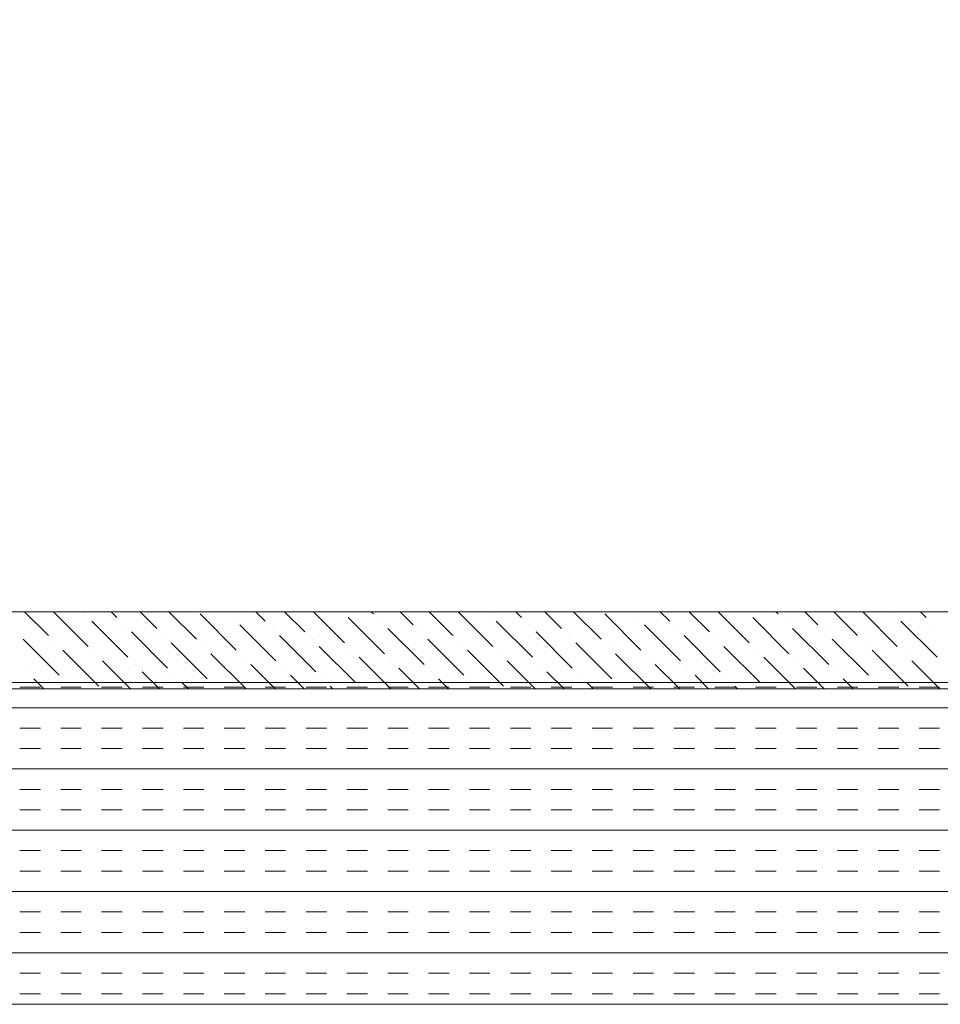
# Model space of a CAD drawing. Extents: x 3940905 to 4145695, y 925352 to 1109797.
# Tile 833 of 1056: x 4040076 to 4040219, y 1100686 to 1100839. Entities that reach past the tile are written whole.
import ezdxf

# ---------------------------------------------------------------- set-up
doc = ezdxf.new("R2010")
doc.units = 0
doc.header["$LTSCALE"] = 750
doc.header["$MEASUREMENT"] = 0
doc.layers.add('CKD Equipments', color=252, linetype='CONTINUOUS', lineweight=0)

msp = doc.modelspace()

# ---------------------------------------------------------------- linework, layer by layer
at = {"layer": 'CKD Equipments'}
for p, q in [((4039952.42, 1100746.98, -7.61), (4040521.42, 1100746.98, -7.61)), ((4040537.42, 1100735.98, -7.61), (4039937.42, 1100735.98, -7.61)), ((4040521.42, 1100734.98, -7.61), (4039952.42, 1100734.98, -7.61)), ((4039937.42, 1100685.98, -7.61), (4040537.42, 1100685.98, -7.61))]:
    msp.add_line(p, q, dxfattribs=at)
at = {"layer": 'CKD Equipments', "color": 55, "linetype": 'Continuous'}
for p, q in [((4040076.28, 1100746.98, -7.61), (4040079.99, 1100743.27, -7.61)), ((4040080.77, 1100746.98, -7.61), (4040086.16, 1100741.59, -7.61)), ((4040085.6, 1100746.64, -7.61), (4040085.6, 1100746.64, -7.61)), ((4040089.75, 1100746.98, -7.61), (4040090.65, 1100746.08, -7.61)), ((4040094.24, 1100746.98, -7.61), (4040096.83, 1100744.39, -7.61)), ((4040098.73, 1100746.98, -7.61), (4040103, 1100742.71, -7.61)), ((4040103.56, 1100746.64, -7.61), (4040109.17, 1100741.03, -7.61)), ((4040112.2, 1100746.98, -7.61), (4040113.66, 1100745.52, -7.61)), ((4040116.69, 1100746.98, -7.61), (4040119.84, 1100743.83, -7.61)), ((4040121.18, 1100746.98, -7.61), (4040126.01, 1100742.15, -7.61)), ((4040130.16, 1100746.98, -7.61), (4040130.5, 1100746.64, -7.61)), ((4040134.65, 1100746.98, -7.61), (4040136.68, 1100744.95, -7.61)), ((4040139.14, 1100746.98, -7.61), (4040142.85, 1100743.27, -7.61)), ((4040143.63, 1100746.98, -7.61), (4040149.02, 1100741.59, -7.61)), ((4040148.46, 1100746.64, -7.61), (4040148.46, 1100746.64, -7.61)), ((4040152.61, 1100746.98, -7.61), (4040153.51, 1100746.08, -7.61)), ((4040157.1, 1100746.98, -7.61), (4040159.69, 1100744.39, -7.61)), ((4040161.59, 1100746.98, -7.61), (4040165.86, 1100742.71, -7.61)), ((4040166.42, 1100746.64, -7.61), (4040172.04, 1100741.03, -7.61)), ((4040175.06, 1100746.98, -7.61), (4040176.53, 1100745.52, -7.61)), ((4040179.56, 1100746.98, -7.61), (4040182.7, 1100743.83, -7.61)), ((4040184.05, 1100746.98, -7.61), (4040188.87, 1100742.15, -7.61)), ((4040193.03, 1100746.98, -7.61), (4040193.36, 1100746.64, -7.61)), ((4040197.52, 1100746.98, -7.61), (4040199.54, 1100744.95, -7.61)), ((4040202.01, 1100746.98, -7.61), (4040205.71, 1100743.27, -7.61)), ((4040206.5, 1100746.98, -7.61), (4040211.88, 1100741.59, -7.61)), ((4040211.32, 1100746.64, -7.61), (4040211.32, 1100746.64, -7.61)), ((4040215.48, 1100746.98, -7.61), (4040216.38, 1100746.08, -7.61)), ((4040086.72, 1100745.52, -7.61), (4040092.34, 1100739.9, -7.61)), ((4040091.77, 1100744.95, -7.61), (4040091.77, 1100744.95, -7.61)), ((4040108.61, 1100746.08, -7.61), (4040108.61, 1100746.08, -7.61)), ((4040109.73, 1100744.95, -7.61), (4040115.35, 1100739.34, -7.61)), ((4040126.57, 1100746.08, -7.61), (4040132.19, 1100740.46, -7.61)), ((4040131.62, 1100745.52, -7.61), (4040131.62, 1100745.52, -7.61)), ((4040149.58, 1100745.52, -7.61), (4040155.2, 1100739.9, -7.61)), ((4040154.64, 1100744.95, -7.61), (4040154.64, 1100744.95, -7.61)), ((4040171.47, 1100746.08, -7.61), (4040171.47, 1100746.08, -7.61)), ((4040172.6, 1100744.95, -7.61), (4040178.21, 1100739.34, -7.61)), ((4040189.43, 1100746.08, -7.61), (4040195.05, 1100740.46, -7.61)), ((4040194.49, 1100745.52, -7.61), (4040194.49, 1100745.52, -7.61)), ((4040212.45, 1100745.52, -7.61), (4040218.06, 1100739.9, -7.61)), ((4040217.5, 1100744.95, -7.61), (4040217.5, 1100744.95, -7.61)), ((4040092.9, 1100743.83, -7.61), (4040098.51, 1100738.22, -7.61)), ((4040097.95, 1100743.27, -7.61), (4040097.95, 1100743.27, -7.61)), ((4040114.79, 1100744.39, -7.61), (4040114.79, 1100744.39, -7.61)), ((4040115.91, 1100743.27, -7.61), (4040121.52, 1100737.66, -7.61)), ((4040132.75, 1100744.39, -7.61), (4040138.36, 1100738.78, -7.61)), ((4040137.8, 1100743.83, -7.61), (4040137.8, 1100743.83, -7.61)), ((4040155.76, 1100743.83, -7.61), (4040161.37, 1100738.22, -7.61)), ((4040160.81, 1100743.27, -7.61), (4040160.81, 1100743.27, -7.61)), ((4040177.65, 1100744.39, -7.61), (4040177.65, 1100744.39, -7.61)), ((4040178.77, 1100743.27, -7.61), (4040184.38, 1100737.66, -7.61)), ((4040195.61, 1100744.39, -7.61), (4040201.22, 1100738.78, -7.61)), ((4040200.66, 1100743.83, -7.61), (4040200.66, 1100743.83, -7.61)), ((4040076.06, 1100742.71, -7.61), (4040081.67, 1100737.1, -7.61)), ((4040081.11, 1100742.15, -7.61), (4040081.11, 1100742.15, -7.61)), ((4040099.07, 1100742.15, -7.61), (4040104.68, 1100736.54, -7.61)), ((4040120.96, 1100742.71, -7.61), (4040120.96, 1100742.71, -7.61)), ((4040138.92, 1100742.71, -7.61), (4040144.53, 1100737.1, -7.61)), ((4040143.97, 1100742.15, -7.61), (4040143.97, 1100742.15, -7.61)), ((4040161.93, 1100742.15, -7.61), (4040167.54, 1100736.54, -7.61)), ((4040183.82, 1100742.71, -7.61), (4040183.82, 1100742.71, -7.61)), ((4040201.78, 1100742.71, -7.61), (4040207.39, 1100737.1, -7.61)), ((4040206.83, 1100742.15, -7.61), (4040206.83, 1100742.15, -7.61)), ((4040082.23, 1100741.03, -7.61), (4040087.85, 1100735.41, -7.61)), ((4040087.28, 1100740.46, -7.61), (4040087.28, 1100740.46, -7.61)), ((4040104.12, 1100741.59, -7.61), (4040104.12, 1100741.59, -7.61)), ((4040105.24, 1100740.46, -7.61), (4040110.73, 1100734.98, -7.61)), ((4040122.08, 1100741.59, -7.61), (4040127.69, 1100735.97, -7.61)), ((4040127.13, 1100741.03, -7.61), (4040127.13, 1100741.03, -7.61)), ((4040145.09, 1100741.03, -7.61), (4040150.71, 1100735.41, -7.61)), ((4040150.15, 1100740.46, -7.61), (4040150.15, 1100740.46, -7.61)), ((4040166.98, 1100741.59, -7.61), (4040166.98, 1100741.59, -7.61)), ((4040168.11, 1100740.46, -7.61), (4040173.59, 1100734.98, -7.61)), ((4040184.94, 1100741.59, -7.61), (4040190.56, 1100735.97, -7.61)), ((4040190, 1100741.03, -7.61), (4040190, 1100741.03, -7.61)), ((4040207.96, 1100741.03, -7.61), (4040213.57, 1100735.41, -7.61)), ((4040213.01, 1100740.46, -7.61), (4040213.01, 1100740.46, -7.61)), ((4040088.41, 1100739.34, -7.61), (4040092.77, 1100734.98, -7.61)), ((4040093.46, 1100738.78, -7.61), (4040093.46, 1100738.78, -7.61)), ((4040110.3, 1100739.9, -7.61), (4040110.3, 1100739.9, -7.61)), ((4040111.42, 1100738.78, -7.61), (4040115.22, 1100734.98, -7.61)), ((4040128.26, 1100739.9, -7.61), (4040133.18, 1100734.98, -7.61)), ((4040133.31, 1100739.34, -7.61), (4040133.31, 1100739.34, -7.61)), ((4040151.27, 1100739.34, -7.61), (4040155.63, 1100734.98, -7.61)), ((4040156.32, 1100738.78, -7.61), (4040156.32, 1100738.78, -7.61)), ((4040173.16, 1100739.9, -7.61), (4040173.16, 1100739.9, -7.61)), ((4040174.28, 1100738.78, -7.61), (4040178.08, 1100734.98, -7.61)), ((4040191.12, 1100739.9, -7.61), (4040196.05, 1100734.98, -7.61)), ((4040196.17, 1100739.34, -7.61), (4040196.17, 1100739.34, -7.61)), ((4040214.13, 1100739.34, -7.61), (4040218.5, 1100734.98, -7.61)), ((4040076.62, 1100737.66, -7.61), (4040076.62, 1100737.66, -7.61)), ((4040094.58, 1100737.66, -7.61), (4040097.26, 1100734.98, -7.61)), ((4040099.63, 1100737.1, -7.61), (4040099.63, 1100737.1, -7.61)), ((4040116.47, 1100738.22, -7.61), (4040116.47, 1100738.22, -7.61)), ((4040117.59, 1100737.1, -7.61), (4040119.71, 1100734.98, -7.61)), ((4040134.43, 1100738.22, -7.61), (4040137.67, 1100734.98, -7.61)), ((4040139.48, 1100737.66, -7.61), (4040139.48, 1100737.66, -7.61)), ((4040157.44, 1100737.66, -7.61), (4040160.12, 1100734.98, -7.61)), ((4040162.49, 1100737.1, -7.61), (4040162.49, 1100737.1, -7.61)), ((4040179.33, 1100738.22, -7.61), (4040179.33, 1100738.22, -7.61)), ((4040180.45, 1100737.1, -7.61), (4040182.57, 1100734.98, -7.61)), ((4040197.29, 1100738.22, -7.61), (4040200.54, 1100734.98, -7.61)), ((4040202.34, 1100737.66, -7.61), (4040202.34, 1100737.66, -7.61)), ((4040077.74, 1100736.54, -7.61), (4040079.3, 1100734.98, -7.61)), ((4040082.79, 1100735.97, -7.61), (4040082.79, 1100735.97, -7.61)), ((4040100.75, 1100735.97, -7.61), (4040101.75, 1100734.98, -7.61)), ((4040122.64, 1100736.54, -7.61), (4040122.64, 1100736.54, -7.61)), ((4040140.6, 1100736.54, -7.61), (4040142.16, 1100734.98, -7.61)), ((4040145.66, 1100735.97, -7.61), (4040145.66, 1100735.97, -7.61)), ((4040163.62, 1100735.97, -7.61), (4040164.61, 1100734.98, -7.61)), ((4040185.51, 1100736.54, -7.61), (4040185.51, 1100736.54, -7.61)), ((4040203.47, 1100736.54, -7.61), (4040205.03, 1100734.98, -7.61)), ((4040208.52, 1100735.97, -7.61), (4040208.52, 1100735.97, -7.61)), ((4040105.81, 1100735.41, -7.61), (4040105.81, 1100735.41, -7.61)), ((4040123.77, 1100735.41, -7.61), (4040124.2, 1100734.98, -7.61)), ((4040168.67, 1100735.41, -7.61), (4040168.67, 1100735.41, -7.61)), ((4040186.63, 1100735.41, -7.61), (4040187.06, 1100734.98, -7.61))]:
    msp.add_line(p, q, dxfattribs=at)
at = {"layer": 'CKD Equipments', "color": 4, "linetype": 'Continuous'}
for p, q in [((4040078.75, 1100735.25, -7.61), (4040075.57, 1100735.25, -7.61)), ((4040085.1, 1100735.25, -7.61), (4040081.92, 1100735.25, -7.61)), ((4040091.45, 1100735.25, -7.61), (4040088.27, 1100735.25, -7.61)), ((4040097.8, 1100735.25, -7.61), (4040094.62, 1100735.25, -7.61)), ((4040104.15, 1100735.25, -7.61), (4040100.97, 1100735.25, -7.61)), ((4040110.5, 1100735.25, -7.61), (4040107.32, 1100735.25, -7.61)), ((4040116.85, 1100735.25, -7.61), (4040113.67, 1100735.25, -7.61)), ((4040123.2, 1100735.25, -7.61), (4040120.02, 1100735.25, -7.61)), ((4040129.55, 1100735.25, -7.61), (4040126.37, 1100735.25, -7.61)), ((4040135.9, 1100735.25, -7.61), (4040132.72, 1100735.25, -7.61)), ((4040142.25, 1100735.25, -7.61), (4040139.07, 1100735.25, -7.61)), ((4040148.6, 1100735.25, -7.61), (4040145.42, 1100735.25, -7.61)), ((4040154.95, 1100735.25, -7.61), (4040151.77, 1100735.25, -7.61)), ((4040161.3, 1100735.25, -7.61), (4040158.12, 1100735.25, -7.61)), ((4040167.65, 1100735.25, -7.61), (4040164.47, 1100735.25, -7.61)), ((4040174, 1100735.25, -7.61), (4040170.82, 1100735.25, -7.61)), ((4040180.35, 1100735.25, -7.61), (4040177.17, 1100735.25, -7.61)), ((4040186.7, 1100735.25, -7.61), (4040183.52, 1100735.25, -7.61)), ((4040193.05, 1100735.25, -7.61), (4040189.87, 1100735.25, -7.61)), ((4040199.4, 1100735.25, -7.61), (4040196.22, 1100735.25, -7.61)), ((4040205.75, 1100735.25, -7.61), (4040202.57, 1100735.25, -7.61)), ((4040212.1, 1100735.25, -7.61), (4040208.92, 1100735.25, -7.61)), ((4040218.45, 1100735.25, -7.61), (4040215.27, 1100735.25, -7.61)), ((4040537.42, 1100732.07, -7.61), (4039937.42, 1100732.07, -7.61)), ((4040078.75, 1100728.9, -7.61), (4040075.57, 1100728.9, -7.61)), ((4040085.1, 1100728.9, -7.61), (4040081.92, 1100728.9, -7.61)), ((4040091.45, 1100728.9, -7.61), (4040088.27, 1100728.9, -7.61)), ((4040097.8, 1100728.9, -7.61), (4040094.62, 1100728.9, -7.61)), ((4040104.15, 1100728.9, -7.61), (4040100.97, 1100728.9, -7.61)), ((4040110.5, 1100728.9, -7.61), (4040107.32, 1100728.9, -7.61)), ((4040116.85, 1100728.9, -7.61), (4040113.67, 1100728.9, -7.61)), ((4040123.2, 1100728.9, -7.61), (4040120.02, 1100728.9, -7.61)), ((4040129.55, 1100728.9, -7.61), (4040126.37, 1100728.9, -7.61)), ((4040135.9, 1100728.9, -7.61), (4040132.72, 1100728.9, -7.61)), ((4040142.25, 1100728.9, -7.61), (4040139.07, 1100728.9, -7.61)), ((4040148.6, 1100728.9, -7.61), (4040145.42, 1100728.9, -7.61)), ((4040154.95, 1100728.9, -7.61), (4040151.77, 1100728.9, -7.61)), ((4040161.3, 1100728.9, -7.61), (4040158.12, 1100728.9, -7.61)), ((4040167.65, 1100728.9, -7.61), (4040164.47, 1100728.9, -7.61)), ((4040174, 1100728.9, -7.61), (4040170.82, 1100728.9, -7.61)), ((4040180.35, 1100728.9, -7.61), (4040177.17, 1100728.9, -7.61)), ((4040186.7, 1100728.9, -7.61), (4040183.52, 1100728.9, -7.61)), ((4040193.05, 1100728.9, -7.61), (4040189.87, 1100728.9, -7.61)), ((4040199.4, 1100728.9, -7.61), (4040196.22, 1100728.9, -7.61)), ((4040205.75, 1100728.9, -7.61), (4040202.57, 1100728.9, -7.61)), ((4040212.1, 1100728.9, -7.61), (4040208.92, 1100728.9, -7.61)), ((4040218.45, 1100728.9, -7.61), (4040215.27, 1100728.9, -7.61)), ((4040078.75, 1100725.72, -7.61), (4040075.57, 1100725.72, -7.61)), ((4040085.1, 1100725.72, -7.61), (4040081.92, 1100725.72, -7.61)), ((4040091.45, 1100725.72, -7.61), (4040088.27, 1100725.72, -7.61)), ((4040097.8, 1100725.72, -7.61), (4040094.62, 1100725.72, -7.61)), ((4040104.15, 1100725.72, -7.61), (4040100.97, 1100725.72, -7.61)), ((4040110.5, 1100725.72, -7.61), (4040107.32, 1100725.72, -7.61)), ((4040116.85, 1100725.72, -7.61), (4040113.67, 1100725.72, -7.61)), ((4040123.2, 1100725.72, -7.61), (4040120.02, 1100725.72, -7.61)), ((4040129.55, 1100725.72, -7.61), (4040126.37, 1100725.72, -7.61)), ((4040135.9, 1100725.72, -7.61), (4040132.72, 1100725.72, -7.61)), ((4040142.25, 1100725.72, -7.61), (4040139.07, 1100725.72, -7.61)), ((4040148.6, 1100725.72, -7.61), (4040145.42, 1100725.72, -7.61)), ((4040154.95, 1100725.72, -7.61), (4040151.77, 1100725.72, -7.61)), ((4040161.3, 1100725.72, -7.61), (4040158.12, 1100725.72, -7.61)), ((4040167.65, 1100725.72, -7.61), (4040164.47, 1100725.72, -7.61)), ((4040174, 1100725.72, -7.61), (4040170.82, 1100725.72, -7.61)), ((4040180.35, 1100725.72, -7.61), (4040177.17, 1100725.72, -7.61)), ((4040186.7, 1100725.72, -7.61), (4040183.52, 1100725.72, -7.61)), ((4040193.05, 1100725.72, -7.61), (4040189.87, 1100725.72, -7.61)), ((4040199.4, 1100725.72, -7.61), (4040196.22, 1100725.72, -7.61)), ((4040205.75, 1100725.72, -7.61), (4040202.57, 1100725.72, -7.61)), ((4040212.1, 1100725.72, -7.61), (4040208.92, 1100725.72, -7.61)), ((4040218.45, 1100725.72, -7.61), (4040215.27, 1100725.72, -7.61)), ((4040537.42, 1100722.55, -7.61), (4039937.42, 1100722.55, -7.61)), ((4040078.75, 1100719.37, -7.61), (4040075.57, 1100719.37, -7.61)), ((4040085.1, 1100719.37, -7.61), (4040081.92, 1100719.37, -7.61)), ((4040091.45, 1100719.37, -7.61), (4040088.27, 1100719.37, -7.61)), ((4040097.8, 1100719.37, -7.61), (4040094.62, 1100719.37, -7.61)), ((4040104.15, 1100719.37, -7.61), (4040100.97, 1100719.37, -7.61)), ((4040110.5, 1100719.37, -7.61), (4040107.32, 1100719.37, -7.61)), ((4040116.85, 1100719.37, -7.61), (4040113.67, 1100719.37, -7.61)), ((4040123.2, 1100719.37, -7.61), (4040120.02, 1100719.37, -7.61)), ((4040129.55, 1100719.37, -7.61), (4040126.37, 1100719.37, -7.61)), ((4040135.9, 1100719.37, -7.61), (4040132.72, 1100719.37, -7.61)), ((4040142.25, 1100719.37, -7.61), (4040139.07, 1100719.37, -7.61)), ((4040148.6, 1100719.37, -7.61), (4040145.42, 1100719.37, -7.61)), ((4040154.95, 1100719.37, -7.61), (4040151.77, 1100719.37, -7.61)), ((4040161.3, 1100719.37, -7.61), (4040158.12, 1100719.37, -7.61)), ((4040167.65, 1100719.37, -7.61), (4040164.47, 1100719.37, -7.61)), ((4040174, 1100719.37, -7.61), (4040170.82, 1100719.37, -7.61)), ((4040180.35, 1100719.37, -7.61), (4040177.17, 1100719.37, -7.61)), ((4040186.7, 1100719.37, -7.61), (4040183.52, 1100719.37, -7.61)), ((4040193.05, 1100719.37, -7.61), (4040189.87, 1100719.37, -7.61)), ((4040199.4, 1100719.37, -7.61), (4040196.22, 1100719.37, -7.61)), ((4040205.75, 1100719.37, -7.61), (4040202.57, 1100719.37, -7.61)), ((4040212.1, 1100719.37, -7.61), (4040208.92, 1100719.37, -7.61)), ((4040218.45, 1100719.37, -7.61), (4040215.27, 1100719.37, -7.61)), ((4040078.75, 1100716.2, -7.61), (4040075.57, 1100716.2, -7.61)), ((4040085.1, 1100716.2, -7.61), (4040081.92, 1100716.2, -7.61)), ((4040091.45, 1100716.2, -7.61), (4040088.27, 1100716.2, -7.61)), ((4040097.8, 1100716.2, -7.61), (4040094.62, 1100716.2, -7.61)), ((4040104.15, 1100716.2, -7.61), (4040100.97, 1100716.2, -7.61)), ((4040110.5, 1100716.2, -7.61), (4040107.32, 1100716.2, -7.61)), ((4040116.85, 1100716.2, -7.61), (4040113.67, 1100716.2, -7.61)), ((4040123.2, 1100716.2, -7.61), (4040120.02, 1100716.2, -7.61)), ((4040129.55, 1100716.2, -7.61), (4040126.37, 1100716.2, -7.61)), ((4040135.9, 1100716.2, -7.61), (4040132.72, 1100716.2, -7.61)), ((4040142.25, 1100716.2, -7.61), (4040139.07, 1100716.2, -7.61)), ((4040148.6, 1100716.2, -7.61), (4040145.42, 1100716.2, -7.61)), ((4040154.95, 1100716.2, -7.61), (4040151.77, 1100716.2, -7.61)), ((4040161.3, 1100716.2, -7.61), (4040158.12, 1100716.2, -7.61)), ((4040167.65, 1100716.2, -7.61), (4040164.47, 1100716.2, -7.61)), ((4040174, 1100716.2, -7.61), (4040170.82, 1100716.2, -7.61)), ((4040180.35, 1100716.2, -7.61), (4040177.17, 1100716.2, -7.61)), ((4040186.7, 1100716.2, -7.61), (4040183.52, 1100716.2, -7.61)), ((4040193.05, 1100716.2, -7.61), (4040189.87, 1100716.2, -7.61)), ((4040199.4, 1100716.2, -7.61), (4040196.22, 1100716.2, -7.61)), ((4040205.75, 1100716.2, -7.61), (4040202.57, 1100716.2, -7.61)), ((4040212.1, 1100716.2, -7.61), (4040208.92, 1100716.2, -7.61)), ((4040218.45, 1100716.2, -7.61), (4040215.27, 1100716.2, -7.61)), ((4040537.42, 1100713.02, -7.61), (4039937.42, 1100713.02, -7.61)), ((4040078.75, 1100709.85, -7.61), (4040075.57, 1100709.85, -7.61)), ((4040085.1, 1100709.85, -7.61), (4040081.92, 1100709.85, -7.61)), ((4040091.45, 1100709.85, -7.61), (4040088.27, 1100709.85, -7.61)), ((4040097.8, 1100709.85, -7.61), (4040094.62, 1100709.85, -7.61)), ((4040104.15, 1100709.85, -7.61), (4040100.97, 1100709.85, -7.61)), ((4040110.5, 1100709.85, -7.61), (4040107.32, 1100709.85, -7.61)), ((4040116.85, 1100709.85, -7.61), (4040113.67, 1100709.85, -7.61)), ((4040123.2, 1100709.85, -7.61), (4040120.02, 1100709.85, -7.61)), ((4040129.55, 1100709.85, -7.61), (4040126.37, 1100709.85, -7.61)), ((4040135.9, 1100709.85, -7.61), (4040132.72, 1100709.85, -7.61)), ((4040142.25, 1100709.85, -7.61), (4040139.07, 1100709.85, -7.61)), ((4040148.6, 1100709.85, -7.61), (4040145.42, 1100709.85, -7.61)), ((4040154.95, 1100709.85, -7.61), (4040151.77, 1100709.85, -7.61)), ((4040161.3, 1100709.85, -7.61), (4040158.12, 1100709.85, -7.61)), ((4040167.65, 1100709.85, -7.61), (4040164.47, 1100709.85, -7.61)), ((4040174, 1100709.85, -7.61), (4040170.82, 1100709.85, -7.61)), ((4040180.35, 1100709.85, -7.61), (4040177.17, 1100709.85, -7.61)), ((4040186.7, 1100709.85, -7.61), (4040183.52, 1100709.85, -7.61)), ((4040193.05, 1100709.85, -7.61), (4040189.87, 1100709.85, -7.61)), ((4040199.4, 1100709.85, -7.61), (4040196.22, 1100709.85, -7.61)), ((4040205.75, 1100709.85, -7.61), (4040202.57, 1100709.85, -7.61)), ((4040212.1, 1100709.85, -7.61), (4040208.92, 1100709.85, -7.61)), ((4040218.45, 1100709.85, -7.61), (4040215.27, 1100709.85, -7.61)), ((4040078.75, 1100706.67, -7.61), (4040075.57, 1100706.67, -7.61)), ((4040085.1, 1100706.67, -7.61), (4040081.92, 1100706.67, -7.61)), ((4040091.45, 1100706.67, -7.61), (4040088.27, 1100706.67, -7.61)), ((4040097.8, 1100706.67, -7.61), (4040094.62, 1100706.67, -7.61)), ((4040104.15, 1100706.67, -7.61), (4040100.97, 1100706.67, -7.61)), ((4040110.5, 1100706.67, -7.61), (4040107.32, 1100706.67, -7.61)), ((4040116.85, 1100706.67, -7.61), (4040113.67, 1100706.67, -7.61)), ((4040123.2, 1100706.67, -7.61), (4040120.02, 1100706.67, -7.61)), ((4040129.55, 1100706.67, -7.61), (4040126.37, 1100706.67, -7.61)), ((4040135.9, 1100706.67, -7.61), (4040132.72, 1100706.67, -7.61)), ((4040142.25, 1100706.67, -7.61), (4040139.07, 1100706.67, -7.61)), ((4040148.6, 1100706.67, -7.61), (4040145.42, 1100706.67, -7.61)), ((4040154.95, 1100706.67, -7.61), (4040151.77, 1100706.67, -7.61)), ((4040161.3, 1100706.67, -7.61), (4040158.12, 1100706.67, -7.61)), ((4040167.65, 1100706.67, -7.61), (4040164.47, 1100706.67, -7.61)), ((4040174, 1100706.67, -7.61), (4040170.82, 1100706.67, -7.61)), ((4040180.35, 1100706.67, -7.61), (4040177.17, 1100706.67, -7.61)), ((4040186.7, 1100706.67, -7.61), (4040183.52, 1100706.67, -7.61)), ((4040193.05, 1100706.67, -7.61), (4040189.87, 1100706.67, -7.61)), ((4040199.4, 1100706.67, -7.61), (4040196.22, 1100706.67, -7.61)), ((4040205.75, 1100706.67, -7.61), (4040202.57, 1100706.67, -7.61)), ((4040212.1, 1100706.67, -7.61), (4040208.92, 1100706.67, -7.61)), ((4040218.45, 1100706.67, -7.61), (4040215.27, 1100706.67, -7.61)), ((4040537.42, 1100703.5, -7.61), (4039937.42, 1100703.5, -7.61)), ((4040078.75, 1100700.32, -7.61), (4040075.57, 1100700.32, -7.61)), ((4040085.1, 1100700.32, -7.61), (4040081.92, 1100700.32, -7.61)), ((4040091.45, 1100700.32, -7.61), (4040088.27, 1100700.32, -7.61)), ((4040097.8, 1100700.32, -7.61), (4040094.62, 1100700.32, -7.61)), ((4040104.15, 1100700.32, -7.61), (4040100.97, 1100700.32, -7.61)), ((4040110.5, 1100700.32, -7.61), (4040107.32, 1100700.32, -7.61)), ((4040116.85, 1100700.32, -7.61), (4040113.67, 1100700.32, -7.61)), ((4040123.2, 1100700.32, -7.61), (4040120.02, 1100700.32, -7.61)), ((4040129.55, 1100700.32, -7.61), (4040126.37, 1100700.32, -7.61)), ((4040135.9, 1100700.32, -7.61), (4040132.72, 1100700.32, -7.61)), ((4040142.25, 1100700.32, -7.61), (4040139.07, 1100700.32, -7.61)), ((4040148.6, 1100700.32, -7.61), (4040145.42, 1100700.32, -7.61)), ((4040154.95, 1100700.32, -7.61), (4040151.77, 1100700.32, -7.61)), ((4040161.3, 1100700.32, -7.61), (4040158.12, 1100700.32, -7.61)), ((4040167.65, 1100700.32, -7.61), (4040164.47, 1100700.32, -7.61)), ((4040174, 1100700.32, -7.61), (4040170.82, 1100700.32, -7.61)), ((4040180.35, 1100700.32, -7.61), (4040177.17, 1100700.32, -7.61)), ((4040186.7, 1100700.32, -7.61), (4040183.52, 1100700.32, -7.61)), ((4040193.05, 1100700.32, -7.61), (4040189.87, 1100700.32, -7.61)), ((4040199.4, 1100700.32, -7.61), (4040196.22, 1100700.32, -7.61)), ((4040205.75, 1100700.32, -7.61), (4040202.57, 1100700.32, -7.61)), ((4040212.1, 1100700.32, -7.61), (4040208.92, 1100700.32, -7.61)), ((4040218.45, 1100700.32, -7.61), (4040215.27, 1100700.32, -7.61)), ((4040078.75, 1100697.15, -7.61), (4040075.57, 1100697.15, -7.61)), ((4040085.1, 1100697.15, -7.61), (4040081.92, 1100697.15, -7.61)), ((4040091.45, 1100697.15, -7.61), (4040088.27, 1100697.15, -7.61)), ((4040097.8, 1100697.15, -7.61), (4040094.62, 1100697.15, -7.61)), ((4040104.15, 1100697.15, -7.61), (4040100.97, 1100697.15, -7.61)), ((4040110.5, 1100697.15, -7.61), (4040107.32, 1100697.15, -7.61)), ((4040116.85, 1100697.15, -7.61), (4040113.67, 1100697.15, -7.61)), ((4040123.2, 1100697.15, -7.61), (4040120.02, 1100697.15, -7.61)), ((4040129.55, 1100697.15, -7.61), (4040126.37, 1100697.15, -7.61)), ((4040135.9, 1100697.15, -7.61), (4040132.72, 1100697.15, -7.61)), ((4040142.25, 1100697.15, -7.61), (4040139.07, 1100697.15, -7.61)), ((4040148.6, 1100697.15, -7.61), (4040145.42, 1100697.15, -7.61)), ((4040154.95, 1100697.15, -7.61), (4040151.77, 1100697.15, -7.61)), ((4040161.3, 1100697.15, -7.61), (4040158.12, 1100697.15, -7.61)), ((4040167.65, 1100697.15, -7.61), (4040164.47, 1100697.15, -7.61)), ((4040174, 1100697.15, -7.61), (4040170.82, 1100697.15, -7.61)), ((4040180.35, 1100697.15, -7.61), (4040177.17, 1100697.15, -7.61)), ((4040186.7, 1100697.15, -7.61), (4040183.52, 1100697.15, -7.61)), ((4040193.05, 1100697.15, -7.61), (4040189.87, 1100697.15, -7.61)), ((4040199.4, 1100697.15, -7.61), (4040196.22, 1100697.15, -7.61)), ((4040205.75, 1100697.15, -7.61), (4040202.57, 1100697.15, -7.61)), ((4040212.1, 1100697.15, -7.61), (4040208.92, 1100697.15, -7.61)), ((4040218.45, 1100697.15, -7.61), (4040215.27, 1100697.15, -7.61)), ((4040537.42, 1100693.97, -7.61), (4039937.42, 1100693.97, -7.61)), ((4040078.75, 1100690.8, -7.61), (4040075.57, 1100690.8, -7.61)), ((4040085.1, 1100690.8, -7.61), (4040081.92, 1100690.8, -7.61)), ((4040091.45, 1100690.8, -7.61), (4040088.27, 1100690.8, -7.61)), ((4040097.8, 1100690.8, -7.61), (4040094.62, 1100690.8, -7.61)), ((4040104.15, 1100690.8, -7.61), (4040100.97, 1100690.8, -7.61)), ((4040110.5, 1100690.8, -7.61), (4040107.32, 1100690.8, -7.61)), ((4040116.85, 1100690.8, -7.61), (4040113.67, 1100690.8, -7.61)), ((4040123.2, 1100690.8, -7.61), (4040120.02, 1100690.8, -7.61)), ((4040129.55, 1100690.8, -7.61), (4040126.37, 1100690.8, -7.61)), ((4040135.9, 1100690.8, -7.61), (4040132.72, 1100690.8, -7.61)), ((4040142.25, 1100690.8, -7.61), (4040139.07, 1100690.8, -7.61)), ((4040148.6, 1100690.8, -7.61), (4040145.42, 1100690.8, -7.61)), ((4040154.95, 1100690.8, -7.61), (4040151.77, 1100690.8, -7.61)), ((4040161.3, 1100690.8, -7.61), (4040158.12, 1100690.8, -7.61)), ((4040167.65, 1100690.8, -7.61), (4040164.47, 1100690.8, -7.61)), ((4040174, 1100690.8, -7.61), (4040170.82, 1100690.8, -7.61)), ((4040180.35, 1100690.8, -7.61), (4040177.17, 1100690.8, -7.61)), ((4040186.7, 1100690.8, -7.61), (4040183.52, 1100690.8, -7.61)), ((4040193.05, 1100690.8, -7.61), (4040189.87, 1100690.8, -7.61)), ((4040199.4, 1100690.8, -7.61), (4040196.22, 1100690.8, -7.61)), ((4040205.75, 1100690.8, -7.61), (4040202.57, 1100690.8, -7.61)), ((4040212.1, 1100690.8, -7.61), (4040208.92, 1100690.8, -7.61)), ((4040218.45, 1100690.8, -7.61), (4040215.27, 1100690.8, -7.61)), ((4040078.75, 1100687.62, -7.61), (4040075.57, 1100687.62, -7.61)), ((4040085.1, 1100687.62, -7.61), (4040081.92, 1100687.62, -7.61)), ((4040091.45, 1100687.62, -7.61), (4040088.27, 1100687.62, -7.61)), ((4040097.8, 1100687.62, -7.61), (4040094.62, 1100687.62, -7.61)), ((4040104.15, 1100687.62, -7.61), (4040100.97, 1100687.62, -7.61)), ((4040110.5, 1100687.62, -7.61), (4040107.32, 1100687.62, -7.61)), ((4040116.85, 1100687.62, -7.61), (4040113.67, 1100687.62, -7.61)), ((4040123.2, 1100687.62, -7.61), (4040120.02, 1100687.62, -7.61)), ((4040129.55, 1100687.62, -7.61), (4040126.37, 1100687.62, -7.61)), ((4040135.9, 1100687.62, -7.61), (4040132.72, 1100687.62, -7.61)), ((4040142.25, 1100687.62, -7.61), (4040139.07, 1100687.62, -7.61)), ((4040148.6, 1100687.62, -7.61), (4040145.42, 1100687.62, -7.61)), ((4040154.95, 1100687.62, -7.61), (4040151.77, 1100687.62, -7.61)), ((4040161.3, 1100687.62, -7.61), (4040158.12, 1100687.62, -7.61)), ((4040167.65, 1100687.62, -7.61), (4040164.47, 1100687.62, -7.61)), ((4040174, 1100687.62, -7.61), (4040170.82, 1100687.62, -7.61)), ((4040180.35, 1100687.62, -7.61), (4040177.17, 1100687.62, -7.61)), ((4040186.7, 1100687.62, -7.61), (4040183.52, 1100687.62, -7.61)), ((4040193.05, 1100687.62, -7.61), (4040189.87, 1100687.62, -7.61)), ((4040199.4, 1100687.62, -7.61), (4040196.22, 1100687.62, -7.61)), ((4040205.75, 1100687.62, -7.61), (4040202.57, 1100687.62, -7.61)), ((4040212.1, 1100687.62, -7.61), (4040208.92, 1100687.62, -7.61)), ((4040218.45, 1100687.62, -7.61), (4040215.27, 1100687.62, -7.61))]:
    msp.add_line(p, q, dxfattribs=at)
at = {"layer": 'CKD Equipments'}
msp.add_arc((4040535.64, 1100713.93, -7.61), 584.15, 91.10035, 176.75704, dxfattribs=at)

doc.saveas('drawing.dxf')
